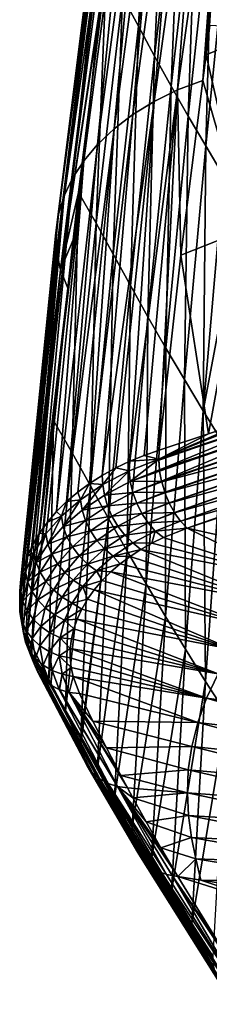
# Model space of a CAD drawing. Header units: metres. Extents: x -109 to 109, y -78 to 121.
# Tile 917 of 1056: x 55 to 58, y -58 to -42. Entities that reach past the tile are written whole.
import ezdxf

# ---------------------------------------------------------------- set-up
doc = ezdxf.new("R2010")
doc.units = ezdxf.units.M
doc.layers.add('solid_508554_SW0001', color=7, linetype='CONTINUOUS')

msp = doc.modelspace()

# ---------------------------------------------------------------- linework, layer by layer
at = {"layer": 'solid_508554_SW0001'}
for points in [[(58.347458, -37.573288, 32.386795), (57.525982, -43.41058, 35.804348), (57.923183, -43.261772, 36.122768)], [(57.963932, -37.775311, 31.998753), (57.525982, -43.41058, 35.804348), (58.347458, -37.573288, 32.386795)], [(57.976124, -42.85849, 35.888973), (58.347458, -37.573288, 32.386795), (57.923183, -43.261772, 36.122768)], [(57.976124, -42.85849, 35.888973), (58.037952, -42.394077, 35.619785), (58.347458, -37.573288, 32.386795)], [(57.963932, -37.775311, 31.998753), (57.157993, -43.592106, 35.444401), (57.525982, -43.41058, 35.804348)], [(57.614342, -38.002586, 31.574303), (57.157993, -43.592106, 35.444401), (57.963932, -37.775311, 31.998753)], [(57.614342, -38.002586, 31.574303), (56.823563, -43.798775, 35.049656), (57.157993, -43.592106, 35.444401)], [(57.302616, -38.250084, 31.122213), (56.823563, -43.798775, 35.049656), (57.614342, -38.002586, 31.574303)], [(57.302616, -38.250084, 31.122213), (56.526451, -44.025955, 34.628201), (56.823563, -43.798775, 35.049656)], [(57.030827, -38.51437, 30.648527), (56.526451, -44.025955, 34.628201), (57.302616, -38.250084, 31.122213)], [(57.114674, -38.384827, 23.815214), (56.909779, -42.406731, 25.397299), (56.657906, -41.934998, 26.211176)], [(57.114674, -38.384827, 23.815214), (57.347626, -38.839672, 23.049891), (56.909779, -42.406731, 25.397299)], [(57.030827, -38.51437, 30.648527), (56.2686, -44.270363, 34.185837), (56.526451, -44.025955, 34.628201)], [(56.800098, -38.79282, 30.157887), (56.2686, -44.270363, 34.185837), (57.030827, -38.51437, 30.648527)], [(56.800098, -38.79282, 30.157887), (56.05101, -44.529392, 33.727196), (56.2686, -44.270363, 34.185837)], [(56.611576, -39.082821, 29.654915), (56.05101, -44.529392, 33.727196), (56.800098, -38.79282, 30.157887)], [(57.347626, -38.839672, 23.049891), (57.166031, -42.878128, 24.586376), (56.909779, -42.406731, 25.397299)], [(57.347626, -38.839672, 23.049891), (57.587872, -39.29034, 22.285715), (57.166031, -42.878128, 24.586376)], [(56.611576, -39.082821, 29.654915), (55.874699, -44.800453, 33.256882), (56.05101, -44.529392, 33.727196)], [(56.466904, -39.381866, 29.14406), (55.874699, -44.800453, 33.256882), (56.611576, -39.082821, 29.654915)], [(56.466904, -39.381866, 29.14406), (55.741299, -45.081074, 32.779293), (55.874699, -44.800453, 33.256882)], [(56.368233, -39.687546, 28.629589), (55.741299, -45.081074, 32.779293), (56.466904, -39.381866, 29.14406)], [(57.587872, -39.29034, 22.285715), (57.427826, -43.350018, 23.778032), (57.166031, -42.878128, 24.586376)], [(57.587872, -39.29034, 22.285715), (57.833481, -39.738262, 21.521996), (57.427826, -43.350018, 23.778032)], [(56.368233, -39.687546, 28.629589), (55.653046, -45.368912, 32.298615), (55.741299, -45.081074, 32.779293)], [(56.317749, -39.997448, 28.115778), (55.653046, -45.368912, 32.298615), (56.368233, -39.687546, 28.629589)], [(57.833481, -39.738262, 21.521996), (57.695858, -43.822205, 22.971779), (57.427826, -43.350018, 23.778032)], [(57.833481, -39.738262, 21.521996), (58.084785, -40.184727, 20.759151), (57.695858, -43.822205, 22.971779)], [(56.317749, -39.997448, 28.115778), (55.612209, -45.661617, 31.819031), (55.653046, -45.368912, 32.298615)], [(56.317825, -40.308212, 27.608555), (55.612209, -45.661617, 31.819031), (56.317749, -39.997448, 28.115778)], [(58.084785, -40.184727, 20.759151), (57.970646, -44.293911, 22.167076), (57.695858, -43.822205, 22.971779)], [(58.084785, -40.184727, 20.759151), (58.342594, -40.630161, 19.997496), (57.970646, -44.293911, 22.167076)], [(56.317825, -40.308212, 27.608555), (55.621113, -45.955994, 31.346203), (55.612209, -45.661617, 31.819031)], [(56.371246, -40.614605, 27.117062), (55.621113, -45.955994, 31.346203), (56.317825, -40.308212, 27.608555)], [(56.371246, -40.614605, 27.117062), (55.682217, -46.247181, 30.888653), (55.621113, -45.955994, 31.346203)], [(56.479912, -40.918076, 26.655539), (55.682217, -46.247181, 30.888653), (56.371246, -40.614605, 27.117062)], [(58.342594, -40.630161, 19.997496), (58.252651, -44.764221, 21.363327), (57.970646, -44.293911, 22.167076)], [(56.407524, -41.469791, 27.033976), (55.682217, -46.247181, 30.888653), (56.479912, -40.918076, 26.655539)], [(55.968761, -45.027931, 29.448965), (55.682217, -46.247181, 30.888653), (56.407524, -41.469791, 27.033976)], [(56.243828, -45.512474, 28.587519), (55.968761, -45.027931, 29.448965), (56.407524, -41.469791, 27.033976)], [(56.657906, -41.934998, 26.211176), (56.243828, -45.512474, 28.587519), (56.407524, -41.469791, 27.033976)], [(56.657906, -41.934998, 26.211176), (56.513035, -46.001667, 27.731396), (56.243828, -45.512474, 28.587519)], [(56.657906, -41.934998, 26.211176), (56.909779, -42.406731, 25.397299), (56.513035, -46.001667, 27.731396)], [(56.909779, -42.406731, 25.397299), (56.784084, -46.49308, 26.879282), (56.513035, -46.001667, 27.731396)], [(56.909779, -42.406731, 25.397299), (57.166031, -42.878128, 24.586376), (56.784084, -46.49308, 26.879282)], [(58.967476, -42.446728, 36.555534), (58.037952, -42.394077, 35.619785), (57.976124, -42.85849, 35.888973)], [(58.967476, -42.446728, 36.555534), (57.976124, -42.85849, 35.888973), (58.601467, -45.610073, 38.409424)], [(57.166031, -42.878128, 24.586376), (57.060848, -46.987, 26.031168), (56.784084, -46.49308, 26.879282)], [(57.166031, -42.878128, 24.586376), (57.427826, -43.350018, 23.778032), (57.060848, -46.987, 26.031168)], [(58.601467, -45.610073, 38.409424), (57.976124, -42.85849, 35.888973), (57.923183, -43.261772, 36.122768)], [(57.580086, -46.017529, 37.721546), (57.923183, -43.261772, 36.122768), (57.525982, -43.41058, 35.804348)], [(58.601467, -45.610073, 38.409424), (57.923183, -43.261772, 36.122768), (57.580086, -46.017529, 37.721546)], [(56.774658, -49.267536, 39.131355), (57.525982, -43.41058, 35.804348), (57.157993, -43.592106, 35.444401)], [(56.774658, -49.267536, 39.131355), (57.002739, -49.173763, 39.328079), (57.525982, -43.41058, 35.804348)], [(57.002739, -49.173763, 39.328079), (57.23592, -49.091286, 39.507374), (57.525982, -43.41058, 35.804348)], [(57.427826, -43.350018, 23.778032), (57.34433, -47.482365, 25.185976), (57.060848, -46.987, 26.031168)], [(57.23592, -49.091286, 39.507374), (57.580086, -46.017529, 37.721546), (57.525982, -43.41058, 35.804348)], [(57.427826, -43.350018, 23.778032), (57.695858, -43.822205, 22.971779), (57.34433, -47.482365, 25.185976)], [(56.342312, -49.488503, 38.689083), (57.157993, -43.592106, 35.444401), (56.823563, -43.798775, 35.049656)], [(56.342312, -49.488503, 38.689083), (56.553848, -49.372524, 38.918037), (57.157993, -43.592106, 35.444401)], [(56.553848, -49.372524, 38.918037), (56.774658, -49.267536, 39.131355), (57.157993, -43.592106, 35.444401)], [(56.141968, -49.615124, 38.445618), (56.823563, -43.798775, 35.049656), (56.526451, -44.025955, 34.628201)], [(56.141968, -49.615124, 38.445618), (56.342312, -49.488503, 38.689083), (56.823563, -43.798775, 35.049656)], [(57.695858, -43.822205, 22.971779), (57.634762, -47.977634, 24.342545), (57.34433, -47.482365, 25.185976)], [(57.695858, -43.822205, 22.971779), (57.970646, -44.293911, 22.167076), (57.634762, -47.977634, 24.342545)], [(55.779839, -49.899807, 37.917046), (56.526451, -44.025955, 34.628201), (56.2686, -44.270363, 34.185837)], [(55.779839, -49.899807, 37.917046), (55.954185, -49.752216, 38.188248), (56.526451, -44.025955, 34.628201)], [(55.954185, -49.752216, 38.188248), (56.141968, -49.615124, 38.445618), (56.526451, -44.025955, 34.628201)], [(55.620022, -50.057713, 37.632393), (56.2686, -44.270363, 34.185837), (56.05101, -44.529392, 33.727196)], [(55.620022, -50.057713, 37.632393), (55.779839, -49.899807, 37.917046), (56.2686, -44.270363, 34.185837)], [(57.970646, -44.293911, 22.167076), (57.932384, -48.471523, 23.500006), (57.634762, -47.977634, 24.342545)], [(57.970646, -44.293911, 22.167076), (58.252651, -44.764221, 21.363327), (57.932384, -48.471523, 23.500006)], [(55.351269, -50.399757, 37.031029), (56.05101, -44.529392, 33.727196), (55.874699, -44.800453, 33.256882)], [(55.351269, -50.399757, 37.031029), (55.476486, -50.224976, 37.335995), (56.05101, -44.529392, 33.727196)], [(55.476486, -50.224976, 37.335995), (55.620022, -50.057713, 37.632393), (56.05101, -44.529392, 33.727196)], [(55.246155, -50.579655, 36.721687), (55.874699, -44.800453, 33.256882), (55.741299, -45.081074, 32.779293)], [(55.246155, -50.579655, 36.721687), (55.351269, -50.399757, 37.031029), (55.874699, -44.800453, 33.256882)], [(58.252651, -44.764221, 21.363327), (58.542206, -45.232265, 20.560141), (57.932384, -48.471523, 23.500006)], [(55.968761, -45.027931, 29.448965), (55.574409, -48.621456, 31.842955), (55.797558, -46.534081, 30.457853)], [(55.868496, -49.134037, 30.952026), (55.574409, -48.621456, 31.842955), (55.968761, -45.027931, 29.448965)], [(55.968761, -45.027931, 29.448965), (55.88298, -45.773129, 29.949123), (55.682217, -46.247181, 30.888653)], [(55.968761, -45.027931, 29.448965), (55.797558, -46.534081, 30.457853), (55.88298, -45.773129, 29.949123)], [(56.243828, -45.512474, 28.587519), (55.868496, -49.134037, 30.952026), (55.968761, -45.027931, 29.448965)], [(55.100662, -50.945515, 36.105885), (55.741299, -45.081074, 32.779293), (55.653046, -45.368912, 32.298615)], [(55.100662, -50.945515, 36.105885), (55.162487, -50.762196, 36.412228), (55.741299, -45.081074, 32.779293)], [(55.162487, -50.762196, 36.412228), (55.246155, -50.579655, 36.721687), (55.741299, -45.081074, 32.779293)], [(58.542206, -45.232265, 20.560141), (58.237347, -48.962898, 22.657768), (57.932384, -48.471523, 23.500006)], [(55.060448, -51.12822, 35.805004), (55.653046, -45.368912, 32.298615), (55.612209, -45.661617, 31.819031)], [(55.060448, -51.12822, 35.805004), (55.100662, -50.945515, 36.105885), (55.653046, -45.368912, 32.298615)], [(56.243828, -45.512474, 28.587519), (56.154308, -49.652775, 30.067183), (55.868496, -49.134037, 30.952026)], [(56.243828, -45.512474, 28.587519), (56.513035, -46.001667, 27.731396), (56.154308, -49.652775, 30.067183)], [(58.015907, -48.83305, 40.070057), (58.601467, -45.610073, 38.409424), (57.580086, -46.017529, 37.721546)], [(58.015907, -48.83305, 40.070057), (58.768261, -48.575546, 40.604477), (58.601467, -45.610073, 38.409424)], [(55.041191, -51.309864, 35.510319), (55.060448, -51.12822, 35.805004), (55.612209, -45.661617, 31.819031)], [(55.042225, -51.489994, 35.222481), (55.041191, -51.309864, 35.510319), (55.612209, -45.661617, 31.819031)], [(55.042225, -51.489994, 35.222481), (55.612209, -45.661617, 31.819031), (55.621113, -45.955994, 31.346203)], [(55.88298, -45.773129, 29.949123), (55.797558, -46.534081, 30.457853), (55.682217, -46.247181, 30.888653)], [(55.062778, -51.667782, 34.942585), (55.042225, -51.489994, 35.222481), (55.621113, -45.955994, 31.346203)], [(55.062778, -51.667782, 34.942585), (55.621113, -45.955994, 31.346203), (55.682217, -46.247181, 30.888653)], [(56.513035, -46.001667, 27.731396), (56.4412, -50.169491, 29.18387), (56.154308, -49.652775, 30.067183)], [(56.513035, -46.001667, 27.731396), (56.784084, -46.49308, 26.879282), (56.4412, -50.169491, 29.18387)], [(58.015907, -48.83305, 40.070057), (57.580086, -46.017529, 37.721546), (57.23592, -49.091286, 39.507374)], [(55.102005, -51.842133, 34.672058), (55.062778, -51.667782, 34.942585), (55.682217, -46.247181, 30.888653)], [(55.158821, -52.011707, 34.412628), (55.102005, -51.842133, 34.672058), (55.682217, -46.247181, 30.888653)], [(55.158821, -52.011707, 34.412628), (55.682217, -46.247181, 30.888653), (55.797558, -46.534081, 30.457853)], [(55.158821, -52.011707, 34.412628), (55.797558, -46.534081, 30.457853), (55.231853, -52.175137, 34.16597)], [(55.797558, -46.534081, 30.457853), (55.574409, -48.621456, 31.842955), (55.231853, -52.175137, 34.16597)], [(56.784084, -46.49308, 26.879282), (56.733601, -50.685455, 28.302761), (56.4412, -50.169491, 29.18387)], [(56.784084, -46.49308, 26.879282), (57.060848, -46.987, 26.031168), (56.733601, -50.685455, 28.302761)], [(57.060848, -46.987, 26.031168), (57.032566, -51.201248, 27.42351), (56.733601, -50.685455, 28.302761)], [(57.060848, -46.987, 26.031168), (57.34433, -47.482365, 25.185976), (57.032566, -51.201248, 27.42351)], [(57.34433, -47.482365, 25.185976), (57.338207, -51.716618, 26.545557), (57.032566, -51.201248, 27.42351)], [(57.34433, -47.482365, 25.185976), (57.634762, -47.977634, 24.342545), (57.338207, -51.716618, 26.545557)], [(57.634762, -47.977634, 24.342545), (57.6506, -52.230595, 25.668266), (57.338207, -51.716618, 26.545557)], [(57.634762, -47.977634, 24.342545), (57.932384, -48.471523, 23.500006), (57.6506, -52.230595, 25.668266)], [(57.230087, -49.233181, 39.579067), (59.457596, -48.332916, 41.085773), (58.768261, -48.575546, 40.604477)], [(57.230087, -49.233181, 39.579067), (59.45702, -48.487919, 41.166718), (59.457596, -48.332916, 41.085773)], [(57.230087, -49.233181, 39.579067), (57.230419, -49.251144, 39.586586), (59.45702, -48.487919, 41.166718)], [(57.230087, -49.233181, 39.579067), (58.768261, -48.575546, 40.604477), (58.015907, -48.83305, 40.070057)], [(57.230419, -49.251144, 39.586586), (57.242268, -49.404316, 39.638176), (59.45702, -48.487919, 41.166718)], [(57.242268, -49.404316, 39.638176), (59.475502, -48.651592, 41.225391), (59.45702, -48.487919, 41.166718)], [(57.932384, -48.471523, 23.500006), (57.969757, -52.742214, 24.791168), (57.6506, -52.230595, 25.668266)], [(57.932384, -48.471523, 23.500006), (58.237347, -48.962898, 22.657768), (57.969757, -52.742214, 24.791168)], [(55.501488, -52.705734, 33.364128), (55.231853, -52.175137, 34.16597), (55.574409, -48.621456, 31.842955)], [(55.501488, -52.705734, 33.364128), (55.574409, -48.621456, 31.842955), (55.868496, -49.134037, 30.952026)], [(57.242268, -49.404316, 39.638176), (57.244377, -49.420162, 39.642292), (59.475502, -48.651592, 41.225391)], [(57.244377, -49.420162, 39.642292), (57.274494, -49.579754, 39.671516), (59.475502, -48.651592, 41.225391)], [(57.274494, -49.579754, 39.671516), (59.512119, -48.81908, 41.25975), (59.475502, -48.651592, 41.225391)], [(57.230087, -49.233181, 39.579067), (58.015907, -48.83305, 40.070057), (57.23592, -49.091286, 39.507374)], [(57.274494, -49.579754, 39.671516), (57.277676, -49.592842, 39.672935), (59.512119, -48.81908, 41.25975)], [(57.277676, -49.592842, 39.672935), (59.565758, -48.98526, 41.268742), (59.512119, -48.81908, 41.25975)], [(57.277676, -49.592842, 39.672935), (57.325733, -49.753712, 39.678013), (59.565758, -48.98526, 41.268742)], [(57.325733, -49.753712, 39.678013), (57.329269, -49.763672, 39.677555), (59.565758, -48.98526, 41.268742)], [(57.329269, -49.763672, 39.677555), (59.634769, -49.145054, 41.252094), (59.565758, -48.98526, 41.268742)], [(58.237347, -48.962898, 22.657768), (58.295555, -53.250542, 23.914122), (57.969757, -52.742214, 24.791168)], [(55.762943, -53.204067, 32.587982), (55.501488, -52.705734, 33.364128), (55.868496, -49.134037, 30.952026)], [(55.762943, -53.204067, 32.587982), (55.868496, -49.134037, 30.952026), (56.154308, -49.652775, 30.067183)], [(57.230087, -49.233181, 39.579067), (57.002739, -49.173763, 39.328079), (56.774658, -49.267536, 39.131355)], [(57.230087, -49.233181, 39.579067), (57.23592, -49.091286, 39.507374), (57.002739, -49.173763, 39.328079)], [(57.329269, -49.763672, 39.677555), (57.394299, -49.92046, 39.657452), (59.634769, -49.145054, 41.252094)], [(57.394299, -49.92046, 39.657452), (57.397522, -49.927208, 39.656006), (59.634769, -49.145054, 41.252094)], [(57.397522, -49.927208, 39.656006), (59.717052, -49.293571, 41.210316), (59.634769, -49.145054, 41.252094)], [(56.35157, -49.631603, 38.78141), (56.553848, -49.372524, 38.918037), (56.342312, -49.488503, 38.689083)], [(56.35157, -49.631603, 38.78141), (56.762447, -49.416416, 39.198601), (56.553848, -49.372524, 38.918037)], [(56.762447, -49.416416, 39.198601), (56.774658, -49.267536, 39.131355), (56.553848, -49.372524, 38.918037)], [(56.762447, -49.416416, 39.198601), (57.230087, -49.233181, 39.579067), (56.774658, -49.267536, 39.131355)], [(56.780628, -49.585655, 39.261497), (57.230087, -49.233181, 39.579067), (56.762447, -49.416416, 39.198601)], [(56.780628, -49.585655, 39.261497), (57.242268, -49.404316, 39.638176), (57.230087, -49.233181, 39.579067)], [(57.230087, -49.233181, 39.579067), (57.242268, -49.404316, 39.638176), (57.230419, -49.251144, 39.586586)], [(57.397522, -49.927208, 39.656006), (57.477962, -50.074497, 39.610531), (59.717052, -49.293571, 41.210316)], [(57.477962, -50.074497, 39.610531), (57.480282, -50.078228, 39.608994), (59.717052, -49.293571, 41.210316)], [(57.480282, -50.078228, 39.608994), (59.810085, -49.426273, 41.14468), (59.717052, -49.293571, 41.210316)], [(56.35157, -49.631603, 38.78141), (56.342312, -49.488503, 38.689083), (56.141968, -49.615124, 38.445618)], [(56.374489, -49.798809, 38.848087), (56.762447, -49.416416, 39.198601), (56.35157, -49.631603, 38.78141)], [(56.374489, -49.798809, 38.848087), (56.780628, -49.585655, 39.261497), (56.762447, -49.416416, 39.198601)], [(56.780628, -49.585655, 39.261497), (57.244377, -49.420162, 39.642292), (57.242268, -49.404316, 39.638176)], [(56.780628, -49.585655, 39.261497), (57.274494, -49.579754, 39.671516), (57.244377, -49.420162, 39.642292)], [(57.480282, -50.078228, 39.608994), (57.574924, -50.211918, 39.538029), (59.810085, -49.426273, 41.14468)], [(57.574924, -50.211918, 39.538029), (59.905857, -49.540993, 41.053558), (59.810085, -49.426273, 41.14468)], [(56.003624, -53.648895, 31.877934), (55.762943, -53.204067, 32.587982), (56.154308, -49.652775, 30.067183)], [(55.996681, -49.872627, 38.333988), (56.141968, -49.615124, 38.445618), (55.954185, -49.752216, 38.188248)], [(55.996681, -49.872627, 38.333988), (56.35157, -49.631603, 38.78141), (56.141968, -49.615124, 38.445618)], [(56.023357, -50.037682, 38.40451), (56.35157, -49.631603, 38.78141), (55.996681, -49.872627, 38.333988)], [(56.003624, -53.648895, 31.877934), (56.154308, -49.652775, 30.067183), (56.4412, -50.169491, 29.18387)], [(56.023357, -50.037682, 38.40451), (56.374489, -49.798809, 38.848087), (56.35157, -49.631603, 38.78141)], [(56.821606, -49.757999, 39.300842), (56.780628, -49.585655, 39.261497), (56.374489, -49.798809, 38.848087)], [(56.821606, -49.757999, 39.300842), (57.274494, -49.579754, 39.671516), (56.780628, -49.585655, 39.261497)], [(56.821606, -49.757999, 39.300842), (57.277676, -49.592842, 39.672935), (57.274494, -49.579754, 39.671516)], [(56.821606, -49.757999, 39.300842), (57.325733, -49.753712, 39.678013), (57.277676, -49.592842, 39.672935)], [(57.574924, -50.211918, 39.538029), (57.678448, -50.324013, 39.445374), (59.905857, -49.540993, 41.053558)], [(59.905857, -49.540993, 41.053558), (57.678448, -50.324013, 39.445374), (59.613277, -49.648453, 40.84763)], [(59.613277, -49.648453, 40.84763), (57.678448, -50.324013, 39.445374), (58.93475, -49.892559, 40.363716)], [(55.996681, -49.872627, 38.333988), (55.954185, -49.752216, 38.188248), (55.779839, -49.899807, 37.917046)], [(56.422474, -49.967819, 38.893486), (56.374489, -49.798809, 38.848087), (56.023357, -50.037682, 38.40451)], [(56.422474, -49.967819, 38.893486), (56.821606, -49.757999, 39.300842), (56.374489, -49.798809, 38.848087)], [(56.884068, -49.92775, 39.315369), (56.821606, -49.757999, 39.300842), (56.422474, -49.967819, 38.893486)], [(56.884068, -49.92775, 39.315369), (57.325733, -49.753712, 39.678013), (56.821606, -49.757999, 39.300842)], [(56.884068, -49.92775, 39.315369), (57.329269, -49.763672, 39.677555), (57.325733, -49.753712, 39.678013)], [(56.884068, -49.92775, 39.315369), (57.394299, -49.92046, 39.657452), (57.329269, -49.763672, 39.677555)], [(55.697945, -50.134239, 37.862797), (55.779839, -49.899807, 37.917046), (55.620022, -50.057713, 37.632393)], [(55.697945, -50.134239, 37.862797), (55.996681, -49.872627, 38.333988), (55.779839, -49.899807, 37.917046)], [(55.727497, -50.297112, 37.937149), (55.996681, -49.872627, 38.333988), (55.697945, -50.134239, 37.862797)], [(55.727497, -50.297112, 37.937149), (56.023357, -50.037682, 38.40451), (55.996681, -49.872627, 38.333988)], [(56.076969, -50.203194, 38.456093), (56.422474, -49.967819, 38.893486), (56.023357, -50.037682, 38.40451)], [(56.493977, -50.133053, 38.916153), (56.422474, -49.967819, 38.893486), (56.076969, -50.203194, 38.456093)], [(56.493977, -50.133053, 38.916153), (56.884068, -49.92775, 39.315369), (56.422474, -49.967819, 38.893486)], [(56.965973, -50.089321, 39.304607), (56.884068, -49.92775, 39.315369), (56.493977, -50.133053, 38.916153)], [(56.965973, -50.089321, 39.304607), (57.394299, -49.92046, 39.657452), (56.884068, -49.92775, 39.315369)], [(56.965973, -50.089321, 39.304607), (57.397522, -49.927208, 39.656006), (57.394299, -49.92046, 39.657452)], [(56.965973, -50.089321, 39.304607), (57.477962, -50.074497, 39.610531), (57.397522, -49.927208, 39.656006)], [(58.93475, -49.892559, 40.363716), (57.678448, -50.324013, 39.445374), (58.294453, -50.115993, 39.898952)], [(55.454494, -50.412033, 37.373333), (55.697945, -50.134239, 37.862797), (55.476486, -50.224976, 37.335995)], [(55.486137, -50.572727, 37.451466), (55.697945, -50.134239, 37.862797), (55.454494, -50.412033, 37.373333)], [(55.697945, -50.134239, 37.862797), (55.620022, -50.057713, 37.632393), (55.476486, -50.224976, 37.335995)], [(55.486137, -50.572727, 37.451466), (55.727497, -50.297112, 37.937149), (55.697945, -50.134239, 37.862797)], [(56.076969, -50.203194, 38.456093), (56.023357, -50.037682, 38.40451), (55.727497, -50.297112, 37.937149)], [(56.155773, -50.363689, 38.487068), (56.493977, -50.133053, 38.916153), (56.076969, -50.203194, 38.456093)], [(56.586651, -50.289066, 38.915344), (56.493977, -50.133053, 38.916153), (56.155773, -50.363689, 38.487068)], [(56.586651, -50.289066, 38.915344), (56.965973, -50.089321, 39.304607), (56.493977, -50.133053, 38.916153)], [(57.06464, -50.237381, 39.268929), (56.965973, -50.089321, 39.304607), (56.586651, -50.289066, 38.915344)], [(57.06464, -50.237381, 39.268929), (57.477962, -50.074497, 39.610531), (56.965973, -50.089321, 39.304607)], [(57.06464, -50.237381, 39.268929), (57.480282, -50.078228, 39.608994), (57.477962, -50.074497, 39.610531)], [(57.06464, -50.237381, 39.268929), (57.574924, -50.211918, 39.538029), (57.480282, -50.078228, 39.608994)], [(59.698048, -50.766788, 39.439541), (58.294453, -50.115993, 39.898952), (57.678448, -50.324013, 39.445374)], [(55.454494, -50.412033, 37.373333), (55.476486, -50.224976, 37.335995), (55.351269, -50.399757, 37.031029)], [(55.785477, -50.459072, 37.994911), (55.727497, -50.297112, 37.937149), (55.486137, -50.572727, 37.451466)], [(55.785477, -50.459072, 37.994911), (56.076969, -50.203194, 38.456093), (55.727497, -50.297112, 37.937149)], [(56.155773, -50.363689, 38.487068), (56.076969, -50.203194, 38.456093), (55.785477, -50.459072, 37.994911)], [(56.012726, -53.66544, 31.851202), (56.003624, -53.648895, 31.877934), (56.4412, -50.169491, 29.18387)], [(56.264412, -54.11404, 31.114929), (56.012726, -53.66544, 31.851202), (56.4412, -50.169491, 29.18387)], [(56.257175, -50.513885, 38.496426), (56.586651, -50.289066, 38.915344), (56.155773, -50.363689, 38.487068)], [(56.69746, -50.43071, 38.891102), (56.586651, -50.289066, 38.915344), (56.257175, -50.513885, 38.496426)], [(56.264412, -54.11404, 31.114929), (56.4412, -50.169491, 29.18387), (56.733601, -50.685455, 28.302761)], [(56.69746, -50.43071, 38.891102), (57.06464, -50.237381, 39.268929), (56.586651, -50.289066, 38.915344)], [(57.17683, -50.367046, 39.209522), (57.06464, -50.237381, 39.268929), (56.69746, -50.43071, 38.891102)], [(57.17683, -50.367046, 39.209522), (57.574924, -50.211918, 39.538029), (57.06464, -50.237381, 39.268929)], [(57.17683, -50.367046, 39.209522), (57.678448, -50.324013, 39.445374), (57.574924, -50.211918, 39.538029)], [(55.265392, -50.702888, 36.86953), (55.351269, -50.399757, 37.031029), (55.246155, -50.579655, 36.721687)], [(55.265392, -50.702888, 36.86953), (55.454494, -50.412033, 37.373333), (55.351269, -50.399757, 37.031029)], [(55.298458, -50.861382, 36.951477), (55.454494, -50.412033, 37.373333), (55.265392, -50.702888, 36.86953)], [(55.298458, -50.861382, 36.951477), (55.486137, -50.572727, 37.451466), (55.454494, -50.412033, 37.373333)], [(55.547379, -50.731144, 37.515362), (55.785477, -50.459072, 37.994911), (55.486137, -50.572727, 37.451466)], [(55.869995, -50.614765, 38.034214), (55.785477, -50.459072, 37.994911), (55.547379, -50.731144, 37.515362)], [(55.869995, -50.614765, 38.034214), (56.155773, -50.363689, 38.487068), (55.785477, -50.459072, 37.994911)], [(56.257175, -50.513885, 38.496426), (56.155773, -50.363689, 38.487068), (55.869995, -50.614765, 38.034214)], [(56.377853, -50.648827, 38.483871), (56.69746, -50.43071, 38.891102), (56.257175, -50.513885, 38.496426)], [(56.822765, -50.553318, 38.844238), (56.69746, -50.43071, 38.891102), (56.377853, -50.648827, 38.483871)], [(56.822765, -50.553318, 38.844238), (57.17683, -50.367046, 39.209522), (56.69746, -50.43071, 38.891102)], [(56.822765, -50.553318, 38.844238), (57.123871, -50.558788, 38.958298), (57.17683, -50.367046, 39.209522)], [(57.17683, -50.367046, 39.209522), (57.123871, -50.558788, 38.958298), (57.305416, -50.469986, 39.135891)], [(57.17683, -50.367046, 39.209522), (57.305416, -50.469986, 39.135891), (57.678448, -50.324013, 39.445374)], [(59.318218, -51.120247, 38.852573), (57.678448, -50.324013, 39.445374), (57.305416, -50.469986, 39.135891)], [(59.318218, -51.120247, 38.852573), (59.698048, -50.766788, 39.439541), (57.678448, -50.324013, 39.445374)], [(55.265392, -50.702888, 36.86953), (55.246155, -50.579655, 36.721687), (55.162487, -50.762196, 36.412228)], [(55.547379, -50.731144, 37.515362), (55.486137, -50.572727, 37.451466), (55.298458, -50.861382, 36.951477)], [(55.636219, -50.88205, 37.562935), (55.869995, -50.614765, 38.034214), (55.547379, -50.731144, 37.515362)], [(55.978268, -50.759068, 38.053764), (55.869995, -50.614765, 38.034214), (55.636219, -50.88205, 37.562935)], [(55.978268, -50.759068, 38.053764), (56.257175, -50.513885, 38.496426), (55.869995, -50.614765, 38.034214)], [(56.377853, -50.648827, 38.483871), (56.257175, -50.513885, 38.496426), (55.978268, -50.759068, 38.053764)], [(56.513836, -50.764057, 38.449829), (56.822765, -50.553318, 38.844238), (56.377853, -50.648827, 38.483871)], [(56.513836, -50.764057, 38.449829), (56.94825, -50.65778, 38.76622), (56.822765, -50.553318, 38.844238)], [(56.822765, -50.553318, 38.844238), (56.94825, -50.65778, 38.76622), (57.123871, -50.558788, 38.958298)], [(59.318218, -51.120247, 38.852573), (57.123871, -50.558788, 38.958298), (56.94825, -50.65778, 38.76622)], [(59.318218, -51.120247, 38.852573), (57.305416, -50.469986, 39.135891), (57.123871, -50.558788, 38.958298)], [(55.131416, -51.005707, 36.353329), (55.162487, -50.762196, 36.412228), (55.100662, -50.945515, 36.105885)], [(55.131416, -51.005707, 36.353329), (55.265392, -50.702888, 36.86953), (55.162487, -50.762196, 36.412228)], [(55.165356, -51.161816, 36.439396), (55.265392, -50.702888, 36.86953), (55.131416, -51.005707, 36.353329)], [(55.165356, -51.161816, 36.439396), (55.298458, -50.861382, 36.951477), (55.265392, -50.702888, 36.86953)], [(55.362026, -51.016228, 37.021557), (55.547379, -50.731144, 37.515362), (55.298458, -50.861382, 36.951477)], [(55.636219, -50.88205, 37.562935), (55.547379, -50.731144, 37.515362), (55.362026, -51.016228, 37.021557)], [(55.749733, -51.020473, 37.592628), (55.978268, -50.759068, 38.053764), (55.636219, -50.88205, 37.562935)], [(56.106747, -50.887215, 38.052937), (55.978268, -50.759068, 38.053764), (55.749733, -51.020473, 37.592628)], [(56.106747, -50.887215, 38.052937), (56.377853, -50.648827, 38.483871), (55.978268, -50.759068, 38.053764)], [(56.513836, -50.764057, 38.449829), (56.377853, -50.648827, 38.483871), (56.106747, -50.887215, 38.052937)], [(56.251198, -50.994987, 38.031765), (56.513836, -50.764057, 38.449829), (56.106747, -50.887215, 38.052937)], [(56.251198, -50.994987, 38.031765), (56.622894, -50.884136, 38.342762), (56.513836, -50.764057, 38.449829)], [(56.531704, -54.573341, 30.340235), (56.264412, -54.11404, 31.114929), (56.733601, -50.685455, 28.302761)], [(56.513836, -50.764057, 38.449829), (56.780788, -50.766331, 38.560863), (56.94825, -50.65778, 38.76622)], [(56.513836, -50.764057, 38.449829), (56.622894, -50.884136, 38.342762), (56.780788, -50.766331, 38.560863)], [(56.531704, -54.573341, 30.340235), (56.733601, -50.685455, 28.302761), (57.032566, -51.201248, 27.42351)], [(58.972092, -51.484402, 38.24004), (56.780788, -50.766331, 38.560863), (56.622894, -50.884136, 38.342762)], [(58.972092, -51.484402, 38.24004), (56.94825, -50.65778, 38.76622), (56.780788, -50.766331, 38.560863)], [(58.972092, -51.484402, 38.24004), (59.318218, -51.120247, 38.852573), (56.94825, -50.65778, 38.76622)], [(55.362026, -51.016228, 37.021557), (55.298458, -50.861382, 36.951477), (55.165356, -51.161816, 36.439396)], [(55.454006, -51.162312, 37.077484), (55.636219, -50.88205, 37.562935), (55.362026, -51.016228, 37.021557)], [(55.749733, -51.020473, 37.592628), (55.636219, -50.88205, 37.562935), (55.454006, -51.162312, 37.077484)], [(55.88419, -51.141853, 37.603477), (56.106747, -50.887215, 38.052937), (55.749733, -51.020473, 37.592628)], [(56.251198, -50.994987, 38.031765), (56.106747, -50.887215, 38.052937), (55.88419, -51.141853, 37.603477)], [(56.251198, -50.994987, 38.031765), (56.475437, -51.011185, 38.111851), (56.622894, -50.884136, 38.342762)], [(58.972092, -51.484402, 38.24004), (56.622894, -50.884136, 38.342762), (56.475437, -51.011185, 38.111851)], [(55.056252, -51.319386, 35.828075), (55.131416, -51.005707, 36.353329), (55.060448, -51.12822, 35.805004)], [(55.09045, -51.472839, 35.918694), (55.131416, -51.005707, 36.353329), (55.056252, -51.319386, 35.828075)], [(55.131416, -51.005707, 36.353329), (55.100662, -50.945515, 36.105885), (55.060448, -51.12822, 35.805004)], [(55.09045, -51.472839, 35.918694), (55.165356, -51.161816, 36.439396), (55.131416, -51.005707, 36.353329)], [(55.23045, -51.31284, 36.516098), (55.362026, -51.016228, 37.021557), (55.165356, -51.161816, 36.439396)], [(55.454006, -51.162312, 37.077484), (55.362026, -51.016228, 37.021557), (55.23045, -51.31284, 36.516098)], [(55.571369, -51.294823, 37.117424), (55.749733, -51.020473, 37.592628), (55.454006, -51.162312, 37.077484)], [(55.88419, -51.141853, 37.603477), (55.749733, -51.020473, 37.592628), (55.571369, -51.294823, 37.117424)], [(56.035164, -51.242184, 37.595135), (56.251198, -50.994987, 38.031765), (55.88419, -51.141853, 37.603477)], [(56.035164, -51.242184, 37.595135), (56.339363, -51.147438, 37.868149), (56.251198, -50.994987, 38.031765)], [(56.251198, -50.994987, 38.031765), (56.339363, -51.147438, 37.868149), (56.475437, -51.011185, 38.111851)], [(58.663177, -51.857365, 37.605038), (56.475437, -51.011185, 38.111851), (56.339363, -51.147438, 37.868149)], [(58.663177, -51.857365, 37.605038), (58.972092, -51.484402, 38.24004), (56.475437, -51.011185, 38.111851)], [(55.056252, -51.319386, 35.828075), (55.060448, -51.12822, 35.805004), (55.041191, -51.309864, 35.510319)], [(55.23045, -51.31284, 36.516098), (55.165356, -51.161816, 36.439396), (55.09045, -51.472839, 35.918694)], [(55.324558, -51.453793, 36.580933), (55.454006, -51.162312, 37.077484), (55.23045, -51.31284, 36.516098)], [(55.571369, -51.294823, 37.117424), (55.454006, -51.162312, 37.077484), (55.324558, -51.453793, 36.580933)], [(55.710258, -51.409389, 37.140068), (55.88419, -51.141853, 37.603477), (55.571369, -51.294823, 37.117424)], [(56.035164, -51.242184, 37.595135), (55.88419, -51.141853, 37.603477), (55.710258, -51.409389, 37.140068)], [(55.866104, -51.502239, 37.144684), (56.035164, -51.242184, 37.595135), (55.710258, -51.409389, 37.140068)], [(55.866104, -51.502239, 37.144684), (56.108307, -51.443172, 37.349792), (56.035164, -51.242184, 37.595135)], [(56.035164, -51.242184, 37.595135), (56.216305, -51.292027, 37.613106), (56.339363, -51.147438, 37.868149)], [(56.035164, -51.242184, 37.595135), (56.108307, -51.443172, 37.349792), (56.216305, -51.292027, 37.613106)], [(58.663177, -51.857365, 37.605038), (56.339363, -51.147438, 37.868149), (56.216305, -51.292027, 37.613106)], [(56.810505, -55.040035, 29.54192), (56.531704, -54.573341, 30.340235), (57.032566, -51.201248, 27.42351)], [(56.810505, -55.040035, 29.54192), (57.032566, -51.201248, 27.42351), (57.338207, -51.716618, 26.545557)], [(55.056252, -51.319386, 35.828075), (55.041191, -51.309864, 35.510319), (55.042225, -51.489994, 35.222481)], [(55.044693, -51.642124, 35.299011), (55.056252, -51.319386, 35.828075), (55.042225, -51.489994, 35.222481)], [(55.07843, -51.792645, 35.394585), (55.056252, -51.319386, 35.828075), (55.044693, -51.642124, 35.299011)], [(55.07843, -51.792645, 35.394585), (55.09045, -51.472839, 35.918694), (55.056252, -51.319386, 35.828075)], [(55.156208, -51.619675, 36.002621), (55.23045, -51.31284, 36.516098), (55.09045, -51.472839, 35.918694)], [(55.324558, -51.453793, 36.580933), (55.23045, -51.31284, 36.516098), (55.156208, -51.619675, 36.002621)], [(55.444592, -51.58004, 36.63176), (55.571369, -51.294823, 37.117424), (55.324558, -51.453793, 36.580933)], [(55.710258, -51.409389, 37.140068), (55.571369, -51.294823, 37.117424), (55.444592, -51.58004, 36.63176)], [(58.394283, -52.236622, 36.951832), (56.216305, -51.292027, 37.613106), (56.108307, -51.443172, 37.349792)], [(58.394283, -52.236622, 36.951832), (58.663177, -51.857365, 37.605038), (56.216305, -51.292027, 37.613106)], [(55.044693, -51.642124, 35.299011), (55.042225, -51.489994, 35.222481), (55.062778, -51.667782, 34.942585)], [(55.156208, -51.619675, 36.002621), (55.09045, -51.472839, 35.918694), (55.07843, -51.792645, 35.394585)], [(55.251354, -51.755051, 36.07711), (55.324558, -51.453793, 36.580933), (55.156208, -51.619675, 36.002621)], [(55.444592, -51.58004, 36.63176), (55.324558, -51.453793, 36.580933), (55.251354, -51.755051, 36.07711)], [(55.58659, -51.687408, 36.666924), (55.710258, -51.409389, 37.140068), (55.444592, -51.58004, 36.63176)], [(55.866104, -51.502239, 37.144684), (55.710258, -51.409389, 37.140068), (55.58659, -51.687408, 36.666924)], [(55.745884, -51.772369, 36.685265), (55.866104, -51.502239, 37.144684), (55.58659, -51.687408, 36.666924)], [(55.745884, -51.772369, 36.685265), (56.017376, -51.598309, 37.082619), (55.866104, -51.502239, 37.144684)], [(55.866104, -51.502239, 37.144684), (56.017376, -51.598309, 37.082619), (56.108307, -51.443172, 37.349792)], [(58.394283, -52.236622, 36.951832), (56.108307, -51.443172, 37.349792), (56.017376, -51.598309, 37.082619)], [(55.101398, -51.971886, 34.772308), (55.044693, -51.642124, 35.299011), (55.062778, -51.667782, 34.942585)], [(55.07843, -51.792645, 35.394585), (55.044693, -51.642124, 35.299011), (55.101398, -51.971886, 34.772308)], [(55.101398, -51.971886, 34.772308), (55.062778, -51.667782, 34.942585), (55.102005, -51.842133, 34.672058)], [(55.143814, -51.934914, 35.486309), (55.156208, -51.619675, 36.002621), (55.07843, -51.792645, 35.394585)], [(55.251354, -51.755051, 36.07711), (55.156208, -51.619675, 36.002621), (55.143814, -51.934914, 35.486309)], [(55.372765, -51.874508, 36.139709), (55.444592, -51.58004, 36.63176), (55.251354, -51.755051, 36.07711)], [(55.58659, -51.687408, 36.666924), (55.444592, -51.58004, 36.63176), (55.372765, -51.874508, 36.139709)], [(55.516434, -51.97411, 36.188366), (55.58659, -51.687408, 36.666924), (55.372765, -51.874508, 36.139709)], [(55.745884, -51.772369, 36.685265), (55.58659, -51.687408, 36.666924), (55.516434, -51.97411, 36.188366)], [(55.745884, -51.772369, 36.685265), (55.944813, -51.754875, 36.816055), (56.017376, -51.598309, 37.082619)], [(58.394283, -52.236622, 36.951832), (56.017376, -51.598309, 37.082619), (55.944813, -51.754875, 36.816055)], [(55.133816, -52.119164, 34.873241), (55.07843, -51.792645, 35.394585), (55.101398, -51.971886, 34.772308)], [(55.143814, -51.934914, 35.486309), (55.07843, -51.792645, 35.394585), (55.133816, -52.119164, 34.873241)], [(55.101398, -51.971886, 34.772308), (55.102005, -51.842133, 34.672058), (55.158821, -52.011707, 34.412628)], [(55.238689, -52.064243, 35.571167), (55.251354, -51.755051, 36.07711), (55.143814, -51.934914, 35.486309)], [(55.372765, -51.874508, 36.139709), (55.251354, -51.755051, 36.07711), (55.238689, -52.064243, 35.571167)], [(55.677631, -52.050571, 36.221481), (55.745884, -51.772369, 36.685265), (55.516434, -51.97411, 36.188366)], [(55.677631, -52.050571, 36.221481), (55.890961, -51.910992, 36.553371), (55.745884, -51.772369, 36.685265)], [(55.745884, -51.772369, 36.685265), (55.890961, -51.910992, 36.553371), (55.944813, -51.754875, 36.816055)], [(58.167854, -52.619583, 36.284836), (55.944813, -51.754875, 36.816055), (55.890961, -51.910992, 36.553371)], [(58.167854, -52.619583, 36.284836), (58.394283, -52.236622, 36.951832), (55.944813, -51.754875, 36.816055)], [(57.117485, -55.542336, 28.675055), (56.810505, -55.040035, 29.54192), (57.338207, -51.716618, 26.545557)], [(57.117485, -55.542336, 28.675055), (57.338207, -51.716618, 26.545557), (57.6506, -52.230595, 25.668266)], [(55.101398, -51.971886, 34.772308), (55.158821, -52.011707, 34.412628), (55.231853, -52.175137, 34.16597)], [(55.232204, -52.307045, 34.254913), (55.101398, -51.971886, 34.772308), (55.231853, -52.175137, 34.16597)], [(55.133816, -52.119164, 34.873241), (55.101398, -51.971886, 34.772308), (55.232204, -52.307045, 34.254913)], [(55.197598, -52.256447, 34.973312), (55.143814, -51.934914, 35.486309), (55.133816, -52.119164, 34.873241)], [(55.238689, -52.064243, 35.571167), (55.143814, -51.934914, 35.486309), (55.197598, -52.256447, 34.973312)], [(55.359932, -52.176376, 35.64637), (55.372765, -51.874508, 36.139709), (55.238689, -52.064243, 35.571167)], [(55.516434, -51.97411, 36.188366), (55.372765, -51.874508, 36.139709), (55.359932, -52.176376, 35.64637)], [(55.503551, -52.267612, 35.709446), (55.516434, -51.97411, 36.188366), (55.359932, -52.176376, 35.64637)], [(55.677631, -52.050571, 36.221481), (55.516434, -51.97411, 36.188366), (55.503551, -52.267612, 35.709446)], [(55.677631, -52.050571, 36.221481), (55.85548, -52.065582, 36.296486), (55.890961, -51.910992, 36.553371)], [(58.167854, -52.619583, 36.284836), (55.890961, -51.910992, 36.553371), (55.85548, -52.065582, 36.296486)], [(55.233921, -52.322872, 34.266148), (55.133816, -52.119164, 34.873241), (55.232204, -52.307045, 34.254913)], [(55.233921, -52.322872, 34.266148), (55.262253, -52.450638, 34.361713), (55.133816, -52.119164, 34.873241)], [(55.197598, -52.256447, 34.973312), (55.133816, -52.119164, 34.873241), (55.262253, -52.450638, 34.361713)], [(55.290642, -52.379211, 35.069229), (55.238689, -52.064243, 35.571167), (55.197598, -52.256447, 34.973312)], [(55.232204, -52.307045, 34.254913), (55.231853, -52.175137, 34.16597), (55.501488, -52.705734, 33.364128)], [(55.359932, -52.176376, 35.64637), (55.238689, -52.064243, 35.571167), (55.290642, -52.379211, 35.069229)], [(55.664814, -52.334949, 35.758316), (55.677631, -52.050571, 36.221481), (55.503551, -52.267612, 35.709446)], [(55.664814, -52.334949, 35.758316), (55.837666, -52.218323, 36.046009), (55.677631, -52.050571, 36.221481)], [(55.677631, -52.050571, 36.221481), (55.837666, -52.218323, 36.046009), (55.85548, -52.065582, 36.296486)], [(58.167854, -52.619583, 36.284836), (55.85548, -52.065582, 36.296486), (55.837666, -52.218323, 36.046009)], [(55.266525, -52.463173, 34.371593), (55.197598, -52.256447, 34.973312), (55.262253, -52.450638, 34.361713)], [(55.266525, -52.463173, 34.371593), (55.322922, -52.582336, 34.470818), (55.197598, -52.256447, 34.973312)], [(55.290642, -52.379211, 35.069229), (55.197598, -52.256447, 34.973312), (55.322922, -52.582336, 34.470818)], [(55.232204, -52.307045, 34.254913), (55.501488, -52.705734, 33.364128), (55.762943, -53.204067, 32.587982)], [(56.007454, -53.797146, 31.970863), (55.232204, -52.307045, 34.254913), (55.762943, -53.204067, 32.587982)], [(56.007454, -53.797146, 31.970863), (55.233921, -52.322872, 34.266148), (55.232204, -52.307045, 34.254913)], [(56.040619, -53.93821, 32.068752), (55.262253, -52.450638, 34.361713), (55.233921, -52.322872, 34.266148)], [(56.040619, -53.93821, 32.068752), (55.233921, -52.322872, 34.266148), (56.007454, -53.797146, 31.970863)], [(55.409885, -52.483418, 35.157833), (55.359932, -52.176376, 35.64637), (55.290642, -52.379211, 35.069229)], [(55.503551, -52.267612, 35.709446), (55.359932, -52.176376, 35.64637), (55.409885, -52.483418, 35.157833)], [(55.551399, -52.565632, 35.236214), (55.503551, -52.267612, 35.709446), (55.409885, -52.483418, 35.157833)], [(55.664814, -52.334949, 35.758316), (55.503551, -52.267612, 35.709446), (55.551399, -52.565632, 35.236214)], [(55.664814, -52.334949, 35.758316), (55.836796, -52.368958, 35.802464), (55.837666, -52.218323, 36.046009)], [(57.984921, -53.003498, 35.608891), (55.837666, -52.218323, 36.046009), (55.836796, -52.368958, 35.802464)], [(57.984921, -53.003498, 35.608891), (58.167854, -52.619583, 36.284836), (55.837666, -52.218323, 36.046009)], [(57.430977, -56.047131, 27.804209), (57.117485, -55.542336, 28.675055), (57.6506, -52.230595, 25.668266)], [(57.430977, -56.047131, 27.804209), (57.6506, -52.230595, 25.668266), (57.969757, -52.742214, 24.791168)], [(56.040619, -53.93821, 32.068752), (55.266525, -52.463173, 34.371593), (55.262253, -52.450638, 34.361713)], [(56.101963, -54.067646, 32.169075), (55.322922, -52.582336, 34.470818), (55.266525, -52.463173, 34.371593)], [(56.101963, -54.067646, 32.169075), (55.266525, -52.463173, 34.371593), (56.040619, -53.93821, 32.068752)], [(55.328625, -52.59156, 34.478951), (55.290642, -52.379211, 35.069229), (55.322922, -52.582336, 34.470818)], [(55.328625, -52.59156, 34.478951), (55.412212, -52.697803, 34.578632), (55.290642, -52.379211, 35.069229)], [(55.409885, -52.483418, 35.157833), (55.290642, -52.379211, 35.069229), (55.412212, -52.697803, 34.578632)], [(55.41824, -52.703949, 34.584801), (55.409885, -52.483418, 35.157833), (55.412212, -52.697803, 34.578632)], [(55.41824, -52.703949, 34.584801), (55.52718, -52.793232, 34.681606), (55.409885, -52.483418, 35.157833)], [(55.551399, -52.565632, 35.236214), (55.409885, -52.483418, 35.157833), (55.52718, -52.793232, 34.681606)], [(55.710526, -52.623146, 35.301785), (55.664814, -52.334949, 35.758316), (55.551399, -52.565632, 35.236214)], [(55.664814, -52.334949, 35.758316), (55.852058, -52.516586, 35.567364), (55.836796, -52.368958, 35.802464)], [(55.710526, -52.623146, 35.301785), (55.852058, -52.516586, 35.567364), (55.664814, -52.334949, 35.758316)], [(57.984921, -53.003498, 35.608891), (55.836796, -52.368958, 35.802464), (55.852058, -52.516586, 35.567364)], [(56.101963, -54.067646, 32.169075), (55.328625, -52.59156, 34.478951), (55.322922, -52.582336, 34.470818)], [(56.189613, -54.181488, 32.268764), (55.412212, -52.697803, 34.578632), (55.328625, -52.59156, 34.478951)], [(56.189613, -54.181488, 32.268764), (55.328625, -52.59156, 34.478951), (56.101963, -54.067646, 32.169075)], [(55.532513, -52.796749, 34.685768), (55.551399, -52.565632, 35.236214), (55.52718, -52.793232, 34.681606)], [(55.532513, -52.796749, 34.685768), (55.664047, -52.86549, 34.776348), (55.551399, -52.565632, 35.236214)], [(55.710526, -52.623146, 35.301785), (55.551399, -52.565632, 35.236214), (55.664047, -52.86549, 34.776348)], [(55.667805, -52.867016, 34.778641), (55.710526, -52.623146, 35.301785), (55.664047, -52.86549, 34.776348)], [(55.667805, -52.867016, 34.778641), (55.819805, -52.912498, 34.860447), (55.710526, -52.623146, 35.301785)], [(55.710526, -52.623146, 35.301785), (55.882446, -52.660221, 35.342339), (55.852058, -52.516586, 35.567364)], [(55.819805, -52.912498, 34.860447), (55.882446, -52.660221, 35.342339), (55.710526, -52.623146, 35.301785)], [(57.984921, -53.003498, 35.608891), (55.852058, -52.516586, 35.567364), (55.882446, -52.660221, 35.342339)], [(60.490925, -53.344666, 35.958237), (58.167854, -52.619583, 36.284836), (57.984921, -53.003498, 35.608891)], [(56.30088, -54.276264, 32.364773), (55.41824, -52.703949, 34.584801), (55.412212, -52.697803, 34.578632)], [(56.30088, -54.276264, 32.364773), (55.412212, -52.697803, 34.578632), (56.189613, -54.181488, 32.268764)], [(56.30088, -54.276264, 32.364773), (55.52718, -52.793232, 34.681606), (55.41824, -52.703949, 34.584801)], [(56.432369, -54.349072, 32.454163), (55.532513, -52.796749, 34.685768), (55.52718, -52.793232, 34.681606)], [(56.432369, -54.349072, 32.454163), (55.52718, -52.793232, 34.681606), (56.30088, -54.276264, 32.364773)], [(55.819805, -52.912498, 34.860447), (55.983669, -52.931759, 34.928593), (55.882446, -52.660221, 35.342339)], [(57.846111, -53.385571, 34.928917), (55.882446, -52.660221, 35.342339), (55.983669, -52.931759, 34.928593)], [(57.846111, -53.385571, 34.928917), (57.984921, -53.003498, 35.608891), (55.882446, -52.660221, 35.342339)], [(57.75127, -56.554394, 26.929127), (57.430977, -56.047131, 27.804209), (57.969757, -52.742214, 24.791168)], [(57.75127, -56.554394, 26.929127), (57.969757, -52.742214, 24.791168), (58.295555, -53.250542, 23.914122)], [(56.432369, -54.349072, 32.454163), (55.664047, -52.86549, 34.776348), (55.532513, -52.796749, 34.685768)], [(56.580055, -54.397686, 32.534203), (55.667805, -52.867016, 34.778641), (55.664047, -52.86549, 34.776348)], [(56.580055, -54.397686, 32.534203), (55.664047, -52.86549, 34.776348), (56.432369, -54.349072, 32.454163)], [(56.580055, -54.397686, 32.534203), (55.819805, -52.912498, 34.860447), (55.667805, -52.867016, 34.778641)], [(55.819805, -52.912498, 34.860447), (56.737221, -54.416531, 32.609112), (56.634953, -54.224384, 32.921661)], [(56.580055, -54.397686, 32.534203), (56.737221, -54.416531, 32.609112), (55.819805, -52.912498, 34.860447)], [(55.819805, -52.912498, 34.860447), (56.634953, -54.224384, 32.921661), (56.408371, -53.788174, 33.617172)], [(55.819805, -52.912498, 34.860447), (56.408371, -53.788174, 33.617172), (56.194595, -53.363007, 34.276798)], [(55.819805, -52.912498, 34.860447), (56.194595, -53.363007, 34.276798), (55.983669, -52.931759, 34.928593)], [(57.846111, -53.385571, 34.928917), (55.983669, -52.931759, 34.928593), (56.194595, -53.363007, 34.276798)], [(60.331181, -53.680473, 35.371258), (57.984921, -53.003498, 35.608891), (57.846111, -53.385571, 34.928917)], [(60.331181, -53.680473, 35.371258), (60.490925, -53.344666, 35.958237), (57.984921, -53.003498, 35.608891)], [(56.007454, -53.797146, 31.970863), (55.762943, -53.204067, 32.587982), (56.003624, -53.648895, 31.877934)], [(58.082516, -57.069267, 26.038977), (57.75127, -56.554394, 26.929127), (58.295555, -53.250542, 23.914122)], [(57.750732, -53.763382, 34.249287), (56.194595, -53.363007, 34.276798), (56.408371, -53.788174, 33.617172)], [(57.750732, -53.763382, 34.249287), (57.846111, -53.385571, 34.928917), (56.194595, -53.363007, 34.276798)], [(60.209473, -54.015797, 34.781528), (57.846111, -53.385571, 34.928917), (57.750732, -53.763382, 34.249287)], [(60.209473, -54.015797, 34.781528), (60.331181, -53.680473, 35.371258), (57.846111, -53.385571, 34.928917)], [(56.810444, -55.124882, 29.590982), (56.003624, -53.648895, 31.877934), (56.012726, -53.66544, 31.851202)], [(56.810444, -55.124882, 29.590982), (56.007454, -53.797146, 31.970863), (56.003624, -53.648895, 31.877934)], [(56.810444, -55.124882, 29.590982), (56.012726, -53.66544, 31.851202), (56.264412, -54.11404, 31.114929)], [(56.837772, -55.288376, 29.695164), (56.040619, -53.93821, 32.068752), (56.007454, -53.797146, 31.970863)], [(56.819561, -55.207928, 29.642227), (56.837772, -55.288376, 29.695164), (56.007454, -53.797146, 31.970863)], [(56.810444, -55.124882, 29.590982), (56.819561, -55.207928, 29.642227), (56.007454, -53.797146, 31.970863)], [(57.696747, -54.13488, 33.573814), (57.750732, -53.763382, 34.249287), (56.408371, -53.788174, 33.617172)], [(57.696747, -54.13488, 33.573814), (56.408371, -53.788174, 33.617172), (56.634953, -54.224384, 32.921661)], [(60.125206, -54.348457, 34.192795), (57.750732, -53.763382, 34.249287), (57.696747, -54.13488, 33.573814)], [(60.125206, -54.348457, 34.192795), (60.209473, -54.015797, 34.781528), (57.750732, -53.763382, 34.249287)], [(56.900684, -55.438419, 29.804064), (56.101963, -54.067646, 32.169075), (56.040619, -53.93821, 32.068752)], [(56.864902, -55.365452, 29.749283), (56.900684, -55.438419, 29.804064), (56.040619, -53.93821, 32.068752)], [(56.837772, -55.288376, 29.695164), (56.864902, -55.365452, 29.749283), (56.040619, -53.93821, 32.068752)], [(56.996769, -55.569267, 29.913506), (56.189613, -54.181488, 32.268764), (56.101963, -54.067646, 32.169075)], [(56.944782, -55.506577, 29.85898), (56.996769, -55.569267, 29.913506), (56.101963, -54.067646, 32.169075)], [(56.900684, -55.438419, 29.804064), (56.944782, -55.506577, 29.85898), (56.101963, -54.067646, 32.169075)], [(57.056145, -55.625893, 29.967115), (56.30088, -54.276264, 32.364773), (56.189613, -54.181488, 32.268764)], [(56.996769, -55.569267, 29.913506), (57.056145, -55.625893, 29.967115), (56.189613, -54.181488, 32.268764)], [(56.810444, -55.124882, 29.590982), (56.264412, -54.11404, 31.114929), (56.531704, -54.573341, 30.340235)], [(57.681503, -54.498322, 32.905815), (57.696747, -54.13488, 33.573814), (56.634953, -54.224384, 32.921661)], [(60.076645, -54.676552, 33.608295), (57.696747, -54.13488, 33.573814), (57.681503, -54.498322, 32.905815)], [(60.076645, -54.676552, 33.608295), (60.125206, -54.348457, 34.192795), (57.696747, -54.13488, 33.573814)], [(57.194721, -55.718819, 30.069548), (56.432369, -54.349072, 32.454163), (56.30088, -54.276264, 32.364773)], [(57.122341, -55.675903, 30.019297), (57.194721, -55.718819, 30.069548), (56.30088, -54.276264, 32.364773)], [(57.056145, -55.625893, 29.967115), (57.122341, -55.675903, 30.019297), (56.30088, -54.276264, 32.364773)], [(57.355194, -55.781799, 30.162346), (56.580055, -54.397686, 32.534203), (56.432369, -54.349072, 32.454163)], [(57.272587, -55.75423, 30.117384), (57.355194, -55.781799, 30.162346), (56.432369, -54.349072, 32.454163)], [(57.194721, -55.718819, 30.069548), (57.272587, -55.75423, 30.117384), (56.432369, -54.349072, 32.454163)], [(57.681503, -54.498322, 32.905815), (56.634953, -54.224384, 32.921661), (56.737221, -54.416531, 32.609112)], [(56.580055, -54.397686, 32.534203), (57.53133, -55.812801, 30.242105), (57.266369, -55.362431, 31.019072)], [(57.441746, -55.801258, 30.204004), (57.53133, -55.812801, 30.242105), (56.580055, -54.397686, 32.534203)], [(56.580055, -54.397686, 32.534203), (57.266369, -55.362431, 31.019072), (57.030907, -54.951473, 31.719606)], [(56.580055, -54.397686, 32.534203), (57.030907, -54.951473, 31.719606), (56.822132, -54.573826, 32.350475)], [(56.580055, -54.397686, 32.534203), (56.822132, -54.573826, 32.350475), (56.737221, -54.416531, 32.609112)], [(57.355194, -55.781799, 30.162346), (57.441746, -55.801258, 30.204004), (56.580055, -54.397686, 32.534203)], [(57.681503, -54.498322, 32.905815), (56.737221, -54.416531, 32.609112), (56.822132, -54.573826, 32.350475)], [(57.70005, -54.853157, 32.246647), (57.681503, -54.498322, 32.905815), (56.822132, -54.573826, 32.350475)], [(60.061512, -54.998436, 33.030823), (57.681503, -54.498322, 32.905815), (57.70005, -54.853157, 32.246647)], [(60.061512, -54.998436, 33.030823), (60.076645, -54.676552, 33.608295), (57.681503, -54.498322, 32.905815)], [(56.810444, -55.124882, 29.590982), (56.531704, -54.573341, 30.340235), (56.810505, -55.040035, 29.54192)], [(57.70005, -54.853157, 32.246647), (56.822132, -54.573826, 32.350475), (57.030907, -54.951473, 31.719606)], [(57.746788, -55.199196, 31.597094), (57.70005, -54.853157, 32.246647), (57.030907, -54.951473, 31.719606)], [(57.746788, -55.199196, 31.597094), (57.030907, -54.951473, 31.719606), (57.266369, -55.362431, 31.019072)], [(60.07555, -55.313454, 32.461437), (57.70005, -54.853157, 32.246647), (57.746788, -55.199196, 31.597094)], [(60.07555, -55.313454, 32.461437), (60.061512, -54.998436, 33.030823), (57.70005, -54.853157, 32.246647)], [(56.810444, -55.124882, 29.590982), (56.810505, -55.040035, 29.54192), (57.117485, -55.542336, 28.675055)], [(56.810444, -55.124882, 29.590982), (57.117485, -55.542336, 28.675055), (57.430977, -56.047131, 27.804209)], [(56.810444, -55.124882, 29.590982), (57.430977, -56.047131, 27.804209), (57.75127, -56.554394, 26.929127)], [(56.810444, -55.124882, 29.590982), (57.75127, -56.554394, 26.929127), (58.082516, -57.069267, 26.038977)], [(58.091927, -57.234653, 26.138012), (56.810444, -55.124882, 29.590982), (58.082516, -57.069267, 26.038977)], [(58.091927, -57.234653, 26.138012), (56.819561, -55.207928, 29.642227), (56.810444, -55.124882, 29.590982)], [(58.091927, -57.234653, 26.138012), (56.837772, -55.288376, 29.695164), (56.819561, -55.207928, 29.642227)], [(57.814125, -55.537613, 30.955645), (57.746788, -55.199196, 31.597094), (57.266369, -55.362431, 31.019072)], [(60.113934, -55.621231, 31.90069), (57.746788, -55.199196, 31.597094), (57.814125, -55.537613, 30.955645)], [(60.113934, -55.621231, 31.90069), (60.07555, -55.313454, 32.461437), (57.746788, -55.199196, 31.597094)], [(58.136715, -57.390362, 26.244715), (56.864902, -55.365452, 29.749283), (56.837772, -55.288376, 29.695164)], [(58.136715, -57.390362, 26.244715), (56.837772, -55.288376, 29.695164), (58.091927, -57.234653, 26.138012)], [(58.136715, -57.390362, 26.244715), (56.900684, -55.438419, 29.804064), (56.864902, -55.365452, 29.749283)], [(57.814125, -55.537613, 30.955645), (57.266369, -55.362431, 31.019072), (57.53133, -55.812801, 30.242105)], [(58.215218, -57.529652, 26.354588), (56.944782, -55.506577, 29.85898), (56.900684, -55.438419, 29.804064)], [(58.215218, -57.529652, 26.354588), (56.900684, -55.438419, 29.804064), (58.136715, -57.390362, 26.244715)], [(58.215218, -57.529652, 26.354588), (56.996769, -55.569267, 29.913506), (56.944782, -55.506577, 29.85898)], [(58.324482, -57.647278, 26.463495), (57.056145, -55.625893, 29.967115), (56.996769, -55.569267, 29.913506)], [(58.324482, -57.647278, 26.463495), (56.996769, -55.569267, 29.913506), (58.215218, -57.529652, 26.354588)], [(57.814125, -55.537613, 30.955645), (57.53133, -55.812801, 30.242105), (57.895638, -55.872131, 30.319508)], [(60.170132, -55.922558, 31.347118), (57.814125, -55.537613, 30.955645), (57.895638, -55.872131, 30.319508)], [(60.170132, -55.922558, 31.347118), (60.113934, -55.621231, 31.90069), (57.814125, -55.537613, 30.955645)], [(58.324482, -57.647278, 26.463495), (57.122341, -55.675903, 30.019297), (57.056145, -55.625893, 29.967115)], [(58.460396, -57.738819, 26.567341), (57.194721, -55.718819, 30.069548), (57.122341, -55.675903, 30.019297)], [(58.460396, -57.738819, 26.567341), (57.122341, -55.675903, 30.019297), (58.324482, -57.647278, 26.463495)], [(58.460396, -57.738819, 26.567341), (57.272587, -55.75423, 30.117384), (57.194721, -55.718819, 30.069548)], [(58.617847, -57.800823, 26.662214), (57.355194, -55.781799, 30.162346), (57.272587, -55.75423, 30.117384)], [(58.617847, -57.800823, 26.662214), (57.272587, -55.75423, 30.117384), (58.460396, -57.738819, 26.567341)], [(58.617847, -57.800823, 26.662214), (57.441746, -55.801258, 30.204004), (57.355194, -55.781799, 30.162346)], [(57.441746, -55.801258, 30.204004), (58.790741, -57.830914, 26.744558), (58.156788, -56.835423, 28.46966)], [(58.617847, -57.800823, 26.662214), (58.790741, -57.830914, 26.744558), (57.441746, -55.801258, 30.204004)], [(57.441746, -55.801258, 30.204004), (58.156788, -56.835423, 28.46966), (57.53133, -55.812801, 30.242105)], [(57.53133, -55.812801, 30.242105), (58.156788, -56.835423, 28.46966), (61.236279, -56.984169, 29.745918)], [(57.895638, -55.872131, 30.319508), (57.53133, -55.812801, 30.242105), (61.236279, -56.984169, 29.745918)], [(59.725193, -56.148502, 30.695843), (57.895638, -55.872131, 30.319508), (61.236279, -56.984169, 29.745918)], [(60.170132, -55.922558, 31.347118), (57.895638, -55.872131, 30.319508), (59.725193, -56.148502, 30.695843)]]:
    msp.add_3dface(points, dxfattribs=at)

doc.saveas('drawing.dxf')
